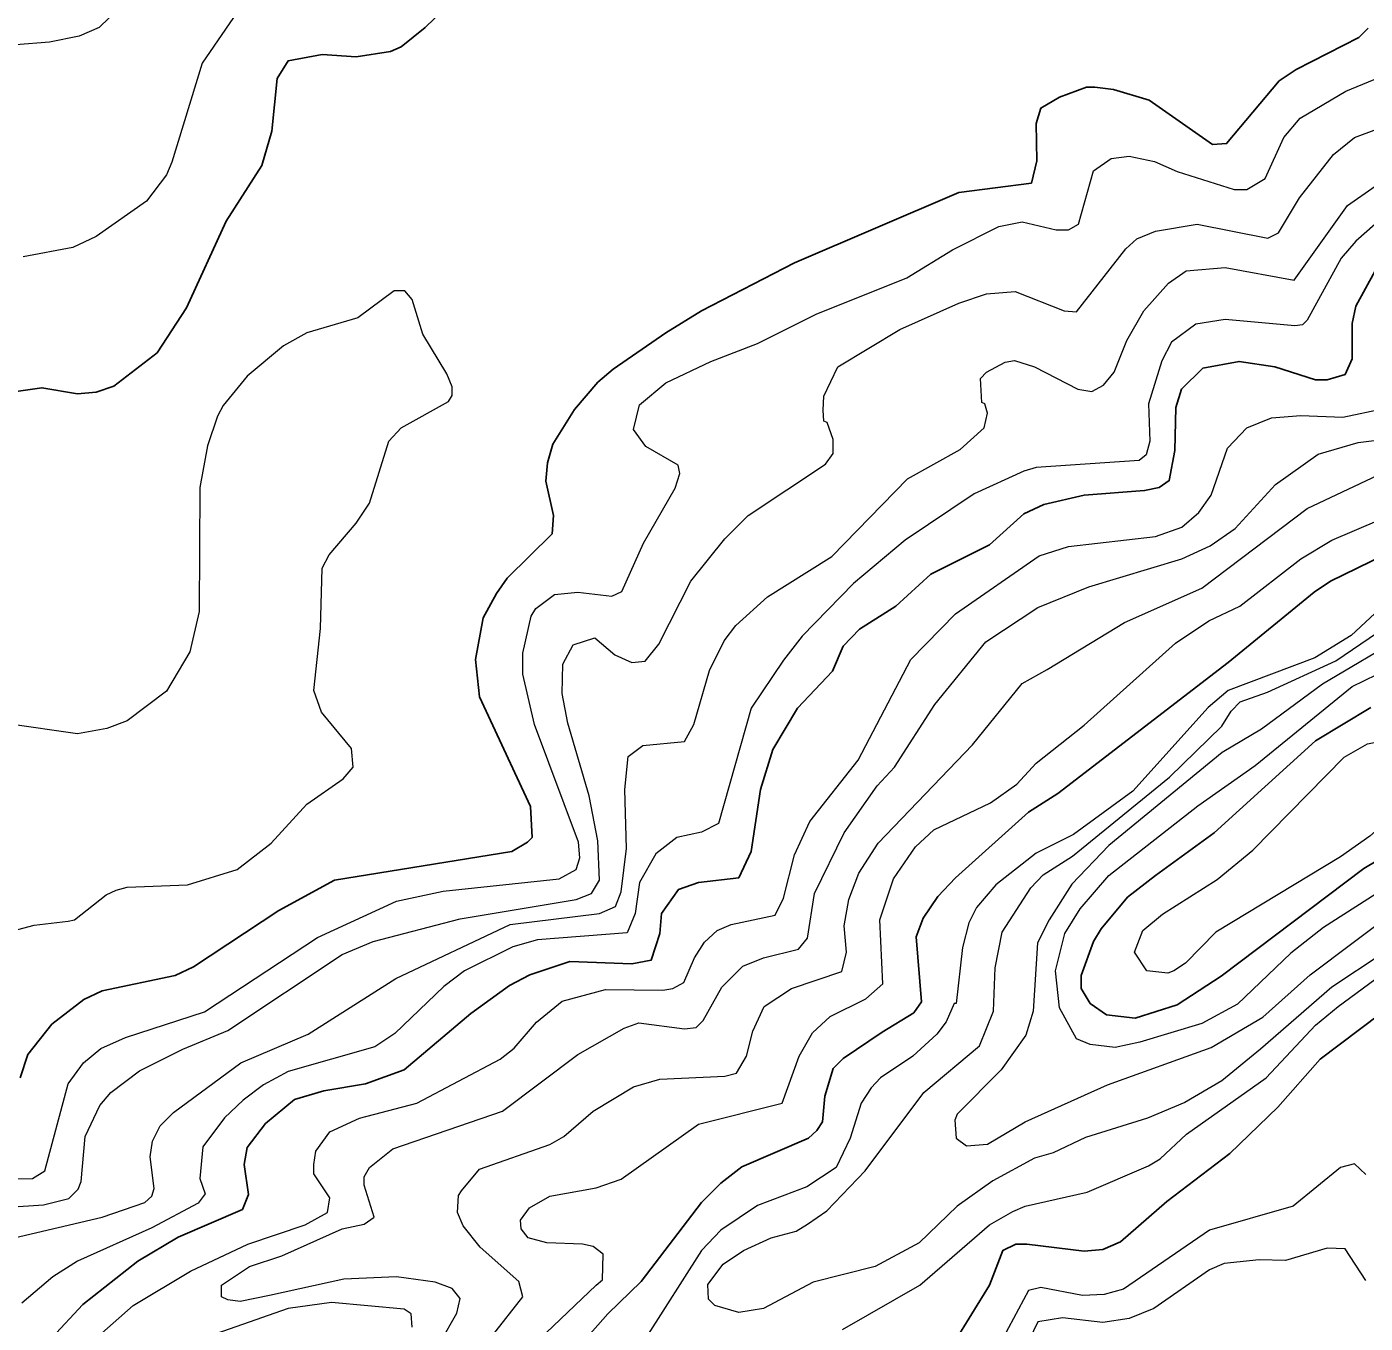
# Model space of a CAD drawing. Extents: x 423 to 448.8, y 7456.3 to 7484.
# Drawn here: x 443.553 to 444.89, y 7475.566 to 7476.861 of the extents above; entities that cross this region are included whole.
import ezdxf

# ---------------------------------------------------------------- set-up
doc = ezdxf.new("R2010")
doc.units = 0
doc.header["$LTSCALE"] = 0.032
doc.layers.add('1', color=7, linetype='Continuous', lineweight=25)
doc.layers.add('2', color=7, linetype='Continuous', lineweight=13)

msp = doc.modelspace()

# ---------------------------------------------------------------- linework, layer by layer
at = {"layer": '1'}
for points in [[(443.9886, 7476.8971), (443.9507, 7476.86), (443.9268, 7476.8407), (443.916, 7476.836), (443.8819, 7476.8306), (443.8479, 7476.8329), (443.8139, 7476.8267), (443.803, 7476.809), (443.7976, 7476.7564), (443.7876, 7476.7223), (443.752, 7476.6666), (443.7125, 7476.58), (443.6831, 7476.5351), (443.6398, 7476.5019), (443.622, 7476.4957), (443.6035, 7476.4941), (443.5679, 7476.5003), (443.5423, 7476.4965)], [(444.5564, 7476.7045), (444.5618, 7476.727), (444.561, 7476.7641), (444.5657, 7476.7795), (444.5842, 7476.7904), (444.6113, 7476.8004), (444.6198, 7476.8004), (444.6384, 7476.7981), (444.674, 7476.7873), (444.7373, 7476.7432), (444.7513, 7476.744), (444.8039, 7476.8066), (444.8209, 7476.8182), (444.8835, 7476.8499), (444.8928, 7476.8592)], [(443.5462, 7475.8112), (443.554, 7475.8343), (443.5779, 7475.8645), (443.6097, 7475.8893), (443.6282, 7475.8978), (443.7009, 7475.9133), (443.7195, 7475.9218), (443.8046, 7475.9782), (443.8603, 7476.0084), (444.0374, 7476.037), (444.0529, 7476.0463), (444.0575, 7476.0509), (444.0559, 7476.0819), (444.0049, 7476.1917), (444.001, 7476.2289), (444.0088, 7476.2706), (444.0219, 7476.2946), (444.0327, 7476.3101), (444.0776, 7476.3542), (444.0791, 7476.3727), (444.0714, 7476.4068), (444.073, 7476.4253), (444.0784, 7476.4439), (444.1, 7476.4786), (444.1232, 7476.5057), (444.1387, 7476.5189), (444.1913, 7476.5552), (444.2269, 7476.5769), (444.3197, 7476.6249), (444.4837, 7476.6952), (444.5564, 7476.7045)], [(443.704, 7475.6518), (443.7682, 7475.6797), (443.7744, 7475.6944), (443.7698, 7475.7246), (443.7728, 7475.7416), (443.7914, 7475.7655), (443.8201, 7475.7895), (443.8494, 7475.798), (443.8912, 7475.805), (443.9298, 7475.8189), (443.9964, 7475.8753), (444.0351, 7475.9032), (444.0552, 7475.914), (444.0954, 7475.9272), (444.1573, 7475.9248), (444.1766, 7475.9287), (444.1851, 7475.9551), (444.1867, 7475.9751), (444.2037, 7475.9991), (444.2238, 7476.0061), (444.264, 7476.0107), (444.2764, 7476.037), (444.2857, 7476.0989), (444.298, 7476.1391), (444.3228, 7476.1801), (444.3576, 7476.2172), (444.3684, 7476.242), (444.3847, 7476.259), (444.421, 7476.2822), (444.4558, 7476.3139), (444.5146, 7476.3433), (444.5487, 7476.3742), (444.5688, 7476.3835), (444.609, 7476.3928), (444.6693, 7476.3975), (444.684, 7476.4006), (444.694, 7476.4075), (444.6995, 7476.4377), (444.7004, 7476.4804), (444.7061, 7476.4988), (444.7277, 7476.5197), (444.7637, 7476.5266), (444.7993, 7476.5212), (444.8402, 7476.508), (444.8518, 7476.508), (444.8696, 7476.5134), (444.8766, 7476.529), (444.8766, 7476.5645), (444.8804, 7476.5816), (444.8998, 7476.6171)], [(444.8387, 7476.2961), (444.8549, 7476.3069), (444.9091, 7476.3332)], [(444.0327, 7475.4616), (444.1333, 7475.5753), (444.1665, 7475.6077), (444.2269, 7475.6866), (444.2462, 7475.706), (444.2671, 7475.7222), (444.3336, 7475.7508), (444.3421, 7475.7586), (444.3475, 7475.7671), (444.3499, 7475.7926), (444.3584, 7475.8205), (444.3684, 7475.8305), (444.4071, 7475.8568), (444.4388, 7475.8761), (444.4465, 7475.887), (444.4411, 7475.952), (444.4481, 7475.9705), (444.4628, 7475.9921), (444.4806, 7476.0107), (444.5533, 7476.0765), (444.5826, 7476.095), (444.7528, 7476.2257), (444.8387, 7476.2961)], [(444.9338, 7476.0471), (444.8882, 7476.02), (444.7459, 7475.9125), (444.7018, 7475.8839), (444.66, 7475.8707), (444.6314, 7475.8738), (444.6151, 7475.8854), (444.6059, 7475.9001), (444.6059, 7475.9133), (444.6183, 7475.9473), (444.626, 7475.9597), (444.6522, 7475.9914), (444.6801, 7476.013), (444.7389, 7476.0556), (444.8402, 7476.1476), (444.8952, 7476.1809)], [(444.9246, 7475.8901), (444.8449, 7475.8297), (444.8023, 7475.7818), (444.7544, 7475.7354), (444.6917, 7475.6874), (444.6453, 7475.6472), (444.6275, 7475.6395), (444.609, 7475.6379), (444.5517, 7475.6449), (444.5409, 7475.6449), (444.5277, 7475.6387), (444.5146, 7475.6039), (444.479, 7475.5467)], [(443.5779, 7475.5513), (443.6089, 7475.5846), (443.6638, 7475.6278), (443.704, 7475.6518)]]:
    msp.add_lwpolyline(points, dxfattribs=at)
at = {"layer": '2'}
for points in [[(443.6545, 7476.8886), (443.6251, 7476.86), (443.605, 7476.8515), (443.5756, 7476.8453), (443.4743, 7476.8375)], [(443.7628, 7476.8754), (443.728, 7476.8244), (443.6978, 7476.7254), (443.6924, 7476.713), (443.6723, 7476.6867), (443.622, 7476.6512), (443.5988, 7476.6403), (443.5493, 7476.6311)], [(443.523, 7475.7098), (443.5586, 7475.7106), (443.571, 7475.7183), (443.5942, 7475.805), (443.6096, 7475.8259), (443.6267, 7475.8405), (443.6514, 7475.8514), (443.7303, 7475.8769), (443.8433, 7475.9512), (443.9221, 7475.9875), (443.9686, 7475.9976), (444.0845, 7476.0099), (444.1015, 7476.0192), (444.1054, 7476.0308), (444.1039, 7476.0463), (444.0598, 7476.1639), (444.0482, 7476.2141), (444.0482, 7476.235), (444.0567, 7476.2721), (444.0613, 7476.2799), (444.0799, 7476.2938), (444.1031, 7476.2961), (444.1372, 7476.2922), (444.1472, 7476.2969), (444.1689, 7476.3449), (444.2006, 7476.3998), (444.2052, 7476.4145), (444.2036, 7476.423), (444.1712, 7476.4415), (444.1588, 7476.4585), (444.165, 7476.4833), (444.1913, 7476.505), (444.2362, 7476.5266), (444.2826, 7476.5444), (444.3414, 7476.5738), (444.4318, 7476.6101), (444.4775, 7476.638), (444.5239, 7476.6612), (444.5471, 7476.6658), (444.5811, 7476.6581), (444.5935, 7476.6581), (444.6035, 7476.6635), (444.6183, 7476.7169), (444.636, 7476.7293), (444.6538, 7476.7316), (444.6793, 7476.7262), (444.7018, 7476.7161), (444.759, 7476.6983), (444.7714, 7476.6983), (444.7899, 7476.7092), (444.8085, 7476.7501), (444.8247, 7476.7695), (444.8704, 7476.7965), (444.9044, 7476.8105)], [(443.6042, 7475.6998), (443.6073, 7475.7075), (443.6112, 7475.7524), (443.6259, 7475.7833), (443.6367, 7475.7965), (443.6654, 7475.8181), (443.7087, 7475.8398), (443.7535, 7475.8584), (443.868, 7475.9341), (443.8989, 7475.9473), (443.9856, 7475.9697), (444.1016, 7475.989), (444.117, 7475.9953), (444.1248, 7476.0084), (444.1232, 7476.0479), (444.1147, 7476.0927), (444.0931, 7476.1654), (444.0877, 7476.1948), (444.0884, 7476.2242), (444.0985, 7476.2435), (444.1201, 7476.2505), (444.1402, 7476.2335), (444.1573, 7476.2257), (444.1704, 7476.2273), (444.1843, 7476.2443), (444.216, 7476.307), (444.25, 7476.3495), (444.2733, 7476.3727), (444.3506, 7476.4238), (444.3584, 7476.4346), (444.3584, 7476.4485), (444.3522, 7476.4655), (444.3491, 7476.467), (444.3483, 7476.4779), (444.3491, 7476.4918), (444.363, 7476.5212), (444.4249, 7476.5583), (444.4837, 7476.5846), (444.5115, 7476.5939), (444.5401, 7476.5962), (444.5889, 7476.5769), (444.6012, 7476.5761), (444.6507, 7476.6388), (444.6616, 7476.6488), (444.6801, 7476.6565), (444.7219, 7476.6635), (444.7923, 7476.6496), (444.8031, 7476.655), (444.824, 7476.6898), (444.858, 7476.7331), (444.8789, 7476.7501), (444.9013, 7476.7586)], [(444.8719, 7476.6821), (444.8998, 7476.7014)], [(443.5401, 7475.6511), (443.6282, 7475.672), (443.6707, 7475.6866), (443.6777, 7475.6928), (443.68, 7475.7006), (443.6762, 7475.7323), (443.6785, 7475.7478), (443.6862, 7475.7632), (443.6994, 7475.7764), (443.7667, 7475.8259), (443.834, 7475.8545), (443.9213, 7475.9102), (444.0358, 7475.9643), (444.1248, 7475.9751), (444.141, 7475.9821), (444.1464, 7475.9968), (444.1518, 7476.0401), (444.1503, 7476.0989), (444.1534, 7476.1321), (444.1681, 7476.143), (444.2099, 7476.1469), (444.2191, 7476.1639), (444.2346, 7476.218), (444.2493, 7476.2474), (444.2609, 7476.2629), (444.2926, 7476.2915), (444.332, 7476.3162), (444.3568, 7476.3317), (444.4326, 7476.4091), (444.4852, 7476.4385), (444.5092, 7476.4601), (444.5123, 7476.4748), (444.5099, 7476.4841), (444.5068, 7476.4856), (444.5053, 7476.5096), (444.5115, 7476.5158), (444.5301, 7476.5259), (444.5394, 7476.5274), (444.5595, 7476.5212), (444.6028, 7476.4988), (444.6167, 7476.4964), (444.6283, 7476.5027), (444.6391, 7476.5158), (444.6515, 7476.5475), (444.6685, 7476.5769), (444.6933, 7476.6047), (444.711, 7476.6171), (444.7498, 7476.6202), (444.8186, 7476.6078), (444.8719, 7476.6821)], [(444.8998, 7476.6635), (444.8804, 7476.6465), (444.8658, 7476.6295), (444.8317, 7476.5676), (444.827, 7476.563), (444.8194, 7476.5622), (444.7498, 7476.5684), (444.7204, 7476.5637), (444.6964, 7476.5459), (444.6866, 7476.5272), (444.6731, 7476.4841), (444.6747, 7476.447), (444.6708, 7476.4331), (444.6639, 7476.4276), (444.561, 7476.4206), (444.5487, 7476.4168), (444.4991, 7476.3944), (444.4303, 7476.3479), (444.3785, 7476.3047), (444.3274, 7476.252), (444.3088, 7476.2281), (444.2764, 7476.1801), (444.2439, 7476.0649), (444.2269, 7476.0563), (444.2021, 7476.0509), (444.1812, 7476.0347), (444.165, 7476.0061), (444.1604, 7475.9752), (444.1526, 7475.9558), (444.0629, 7475.9489), (444.0382, 7475.9419), (443.9902, 7475.9179), (443.9693, 7475.9024), (443.9206, 7475.8553), (443.9005, 7475.8421), (443.8139, 7475.8173), (443.7891, 7475.8042), (443.769, 7475.7887), (443.7504, 7475.771), (443.7288, 7475.7423), (443.7257, 7475.7106), (443.7311, 7475.6952), (443.7241, 7475.6859), (443.6777, 7475.6611), (443.6035, 7475.6278), (443.5787, 7475.6124), (443.5478, 7475.5861)], [(443.5277, 7475.955), (443.5602, 7475.9635), (443.5942, 7475.9674), (443.6004, 7475.969), (443.6321, 7475.9937), (443.6422, 7475.9983), (443.653, 7476.0015), (443.7133, 7476.0037), (443.7628, 7476.0192), (443.7968, 7476.0455), (443.8324, 7476.0842), (443.8687, 7476.1097), (443.8788, 7476.1213), (443.8773, 7476.1399), (443.8471, 7476.1763), (443.8394, 7476.1979), (443.8463, 7476.2598), (443.8479, 7476.3201), (443.8548, 7476.3333), (443.8819, 7476.3649), (443.895, 7476.3851), (443.9144, 7476.4469), (443.9267, 7476.4601), (443.9739, 7476.4864), (443.9778, 7476.4926), (443.9778, 7476.5011), (443.9724, 7476.5142), (443.9484, 7476.5537), (443.9376, 7476.5885), (443.9306, 7476.597), (443.9198, 7476.597), (443.8835, 7476.5699), (443.8324, 7476.5552), (443.8092, 7476.5421), (443.7729, 7476.5119), (443.7489, 7476.4826), (443.7434, 7476.4717), (443.7334, 7476.4423), (443.7257, 7476.4006), (443.7249, 7476.2768), (443.7156, 7476.2366), (443.6924, 7476.1971), (443.653, 7476.1677), (443.6329, 7476.16), (443.6035, 7476.1546), (443.5339, 7476.1646)], [(444.7714, 7476.4601), (444.7962, 7476.4702), (444.8255, 7476.4725), (444.8673, 7476.4709), (444.9083, 7476.4795)], [(443.6135, 7475.5435), (443.6592, 7475.5838), (443.7164, 7475.6178), (443.7736, 7475.6449), (443.8309, 7475.6642), (443.8533, 7475.6766), (443.8556, 7475.6913), (443.8394, 7475.7152), (443.8394, 7475.7246), (443.8417, 7475.7377), (443.8556, 7475.757), (443.885, 7475.7709), (443.9423, 7475.7856), (444.0257, 7475.8297), (444.0397, 7475.8406), (444.0621, 7475.8668), (444.0877, 7475.8877), (444.131, 7475.8994), (444.1882, 7475.8986), (444.1982, 7475.9001), (444.2091, 7475.9063), (444.2199, 7475.931), (444.2299, 7475.9465), (444.2424, 7475.9581), (444.2563, 7475.9643), (444.3003, 7475.9736), (444.3088, 7475.9906), (444.3197, 7476.0339), (444.3351, 7476.0672), (444.3831, 7476.1283), (444.4357, 7476.2288), (444.4806, 7476.2745), (444.5641, 7476.3325), (444.5935, 7476.3418), (444.6801, 7476.3518), (444.7064, 7476.3611), (444.7234, 7476.3758), (444.7358, 7476.3928), (444.7521, 7476.44), (444.7714, 7476.4601)], [(443.9662, 7475.5474), (443.9825, 7475.5761), (443.9856, 7475.5907), (443.9778, 7475.6008), (443.9608, 7475.607), (443.9221, 7475.6124), (443.8696, 7475.6101), (443.7953, 7475.5938), (443.7659, 7475.5876), (443.7535, 7475.5892), (443.7473, 7475.5923), (443.7473, 7475.6039), (443.7752, 7475.6225), (443.8077, 7475.6333), (443.868, 7475.6603), (443.8897, 7475.665), (443.8997, 7475.672), (443.8897, 7475.7037), (443.8897, 7475.7121), (443.8951, 7475.7215), (443.9183, 7475.74), (444.0281, 7475.7779), (444.1031, 7475.8344), (444.1495, 7475.8607), (444.1642, 7475.8661), (444.2099, 7475.8599), (444.2214, 7475.8614), (444.2284, 7475.8684), (444.247, 7475.9017), (444.2679, 7475.9225), (444.2888, 7475.931), (444.3235, 7475.9395), (444.3328, 7475.9504), (444.3398, 7475.9953), (444.3692, 7476.0556), (444.4024, 7476.1028), (444.4195, 7476.1213), (444.4597, 7476.184), (444.5107, 7476.2466), (444.5626, 7476.2806), (444.6136, 7476.3015), (444.7064, 7476.3294), (444.735, 7476.3425), (444.7598, 7476.3596), (444.8, 7476.4036), (444.8426, 7476.4338), (444.8828, 7476.4454), (444.9447, 7476.4531)], [(444.0181, 7475.5536), (444.0482, 7475.5923), (444.0443, 7475.6078), (444.0057, 7475.6418), (443.9887, 7475.6634), (443.9832, 7475.6766), (443.984, 7475.6936), (443.9871, 7475.6982), (444.0049, 7475.7199), (444.0753, 7475.7446), (444.0892, 7475.7524), (444.1186, 7475.7779), (444.1588, 7475.8019), (444.1851, 7475.8096), (444.2501, 7475.8127), (444.2617, 7475.8158), (444.2717, 7475.8328), (444.2779, 7475.8576), (444.2895, 7475.8823), (444.3166, 7475.9001), (444.3669, 7475.9171), (444.3715, 7475.9365), (444.3692, 7475.9628), (444.3738, 7475.9891), (444.3839, 7476.0154), (444.4032, 7476.0455), (444.4976, 7476.1437), (444.5471, 7476.2049), (444.5719, 7476.2188), (444.6492, 7476.2659), (444.7265, 7476.3), (444.8317, 7476.3797), (444.9199, 7476.4214)], [(444.0645, 7475.5498), (444.1217, 7475.6039), (444.1279, 7475.6093), (444.1286, 7475.6348), (444.1186, 7475.6425), (444.1078, 7475.6449), (444.0722, 7475.6464), (444.0536, 7475.6511), (444.0466, 7475.6603), (444.0459, 7475.6688), (444.0551, 7475.6812), (444.0753, 7475.6928), (444.1217, 7475.7013), (444.1465, 7475.7098), (444.2238, 7475.7647), (444.3073, 7475.7856), (444.3243, 7475.8328), (444.3375, 7475.856), (444.3553, 7475.8723), (444.3909, 7475.89), (444.4079, 7475.9048), (444.4048, 7475.969), (444.4187, 7476.0099), (444.4404, 7476.0416), (444.4589, 7476.0587), (444.5154, 7476.0857), (444.5417, 7476.1043), (444.561, 7476.1252), (444.609, 7476.1631), (444.7002, 7476.2451), (444.7335, 7476.2675), (444.7644, 7476.2822), (444.8255, 7476.3294), (444.8565, 7476.3479), (444.9741, 7476.3982)], [(444.9091, 7476.2838), (444.8758, 7476.2528), (444.8395, 7476.2304), (444.7528, 7476.1979), (444.7327, 7476.1809), (444.6577, 7476.0973), (444.5982, 7476.054), (444.561, 7476.0355), (444.5208, 7476.0038), (444.5014, 7475.9813), (444.4937, 7475.9659), (444.4875, 7475.9411), (444.4813, 7475.8854), (444.479, 7475.8854), (444.4713, 7475.8669), (444.462, 7475.8545), (444.438, 7475.8328), (444.4055, 7475.8111), (444.3963, 7475.8011), (444.3862, 7475.7856), (444.3754, 7475.7509), (444.3614, 7475.7215), (444.3321, 7475.7021), (444.2826, 7475.6835), (444.2462, 7475.6588), (444.2268, 7475.6387), (444.1712, 7475.5513)], [(444.9067, 7475.9349), (444.8565, 7475.9017), (444.7853, 7475.8398), (444.7466, 7475.8081), (444.7095, 7475.7864), (444.6724, 7475.7709), (444.6105, 7475.7516), (444.578, 7475.7361), (444.5594, 7475.7307), (444.5177, 7475.7083), (444.4821, 7475.6828), (444.4442, 7475.6464), (444.4001, 7475.6225), (444.3383, 7475.607), (444.2888, 7475.5807), (444.264, 7475.5768), (444.24, 7475.5838), (444.2338, 7475.59), (444.2331, 7475.6046), (444.2485, 7475.6248), (444.2687, 7475.6387), (444.2965, 7475.6511), (444.3213, 7475.658), (444.3328, 7475.665), (444.3521, 7475.6781), (444.3901, 7475.7183), (444.4489, 7475.7965), (444.5045, 7475.8429), (444.5185, 7475.8777), (444.52, 7475.921), (444.527, 7475.9566), (444.5556, 7476.0007), (444.568, 7476.0138), (444.5974, 7476.0324), (444.6941, 7476.1113), (444.7466, 7476.1622), (444.7557, 7476.1773), (444.7648, 7476.1865), (444.7921, 7476.1963), (444.8605, 7476.2275), (444.9364, 7476.2791)], [(444.9292, 7476.2528), (444.8472, 7476.2041), (444.7861, 7476.1592), (444.7467, 7476.136), (444.6337, 7476.0432), (444.5966, 7476.0045), (444.5742, 7475.969), (444.5625, 7475.9458), (444.5579, 7475.8777), (444.5509, 7475.8537), (444.5262, 7475.8189), (444.4821, 7475.7748), (444.4798, 7475.7686), (444.4813, 7475.7508), (444.4914, 7475.7431), (444.5123, 7475.7447), (444.5502, 7475.7671), (444.6322, 7475.8042), (444.7358, 7475.8413), (444.7876, 7475.8715), (444.8348, 7475.914), (444.9624, 7476.0099)], [(444.933, 7476.0154), (444.848, 7475.9612), (444.8155, 7475.9357), (444.7621, 7475.8846), (444.7265, 7475.8653), (444.6647, 7475.8468), (444.6399, 7475.8413), (444.6151, 7475.8444), (444.6012, 7475.8499), (444.5842, 7475.8808), (444.5803, 7475.9179), (444.5896, 7475.9551), (444.6051, 7475.9798), (444.6337, 7476.013), (444.7227, 7476.0826), (444.7799, 7476.1229), (444.8766, 7476.2018), (444.9261, 7476.2258)], [(444.3676, 7475.5598), (444.445, 7475.6039), (444.5146, 7475.6642), (444.5378, 7475.6774), (444.5502, 7475.6828), (444.6121, 7475.6967), (444.6732, 7475.723), (444.6848, 7475.73), (444.7111, 7475.7547), (444.7907, 7475.8111), (444.8402, 7475.8638), (444.8627, 7475.8823), (444.9246, 7475.928)], [(444.8905, 7475.7145), (444.8789, 7475.7253), (444.865, 7475.7215), (444.8178, 7475.6828), (444.7343, 7475.6588), (444.6484, 7475.6), (444.6291, 7475.5946), (444.6074, 7475.5938), (444.5657, 7475.6016), (444.5533, 7475.5985), (444.5285, 7475.5521)], [(442.8517, 7475.3045), (442.895, 7475.3255), (442.9105, 7475.3301), (442.9538, 7475.3316), (442.9955, 7475.337), (443.0025, 7475.3448), (443.0218, 7475.4276), (443.0466, 7475.4879), (443.0767, 7475.5327), (443.1147, 7475.5644), (443.144, 7475.5838), (443.1595, 7475.59), (443.2028, 7475.5993), (443.274, 7475.6031), (443.3467, 7475.5962), (443.3629, 7475.6031), (443.3823, 7475.6456), (443.4008, 7475.6658), (443.4086, 7475.6689), (443.4225, 7475.6735), (443.4534, 7475.6766), (443.5695, 7475.6843), (443.5949, 7475.6905), (443.6042, 7475.6998)], [(444.8905, 7475.6085), (444.8696, 7475.6402), (444.8518, 7475.641), (444.8101, 7475.6286), (444.7838, 7475.6294), (444.749, 7475.6255), (444.7343, 7475.6194), (444.6786, 7475.5807), (444.6538, 7475.5706), (444.6275, 7475.5667), (444.5873, 7475.5714), (444.5626, 7475.5675), (444.5409, 7475.5219)], [(443.9376, 7475.5621), (443.9368, 7475.5753), (443.9299, 7475.5799), (443.8572, 7475.5868), (443.8139, 7475.5807), (443.6437, 7475.5211)]]:
    msp.add_lwpolyline(points, dxfattribs=at)
msp.add_lwpolyline([(444.6871, 7475.9744), (444.742, 7476.0092), (444.7776, 7476.0385), (444.8688, 7476.1314), (444.8921, 7476.1445), (444.9153, 7476.1492), (444.9315, 7476.1476), (444.9439, 7476.1383), (444.9493, 7476.126), (444.9478, 7476.1182), (444.9423, 7476.1004), (444.9268, 7476.0811), (444.8944, 7476.0525), (444.865, 7476.0316), (444.7405, 7475.9566), (444.7103, 7475.9256), (444.6987, 7475.9179), (444.6925, 7475.9156), (444.6716, 7475.9179), (444.6592, 7475.9364), (444.6677, 7475.9581)], close=True, dxfattribs=at)

doc.saveas('drawing.dxf')
